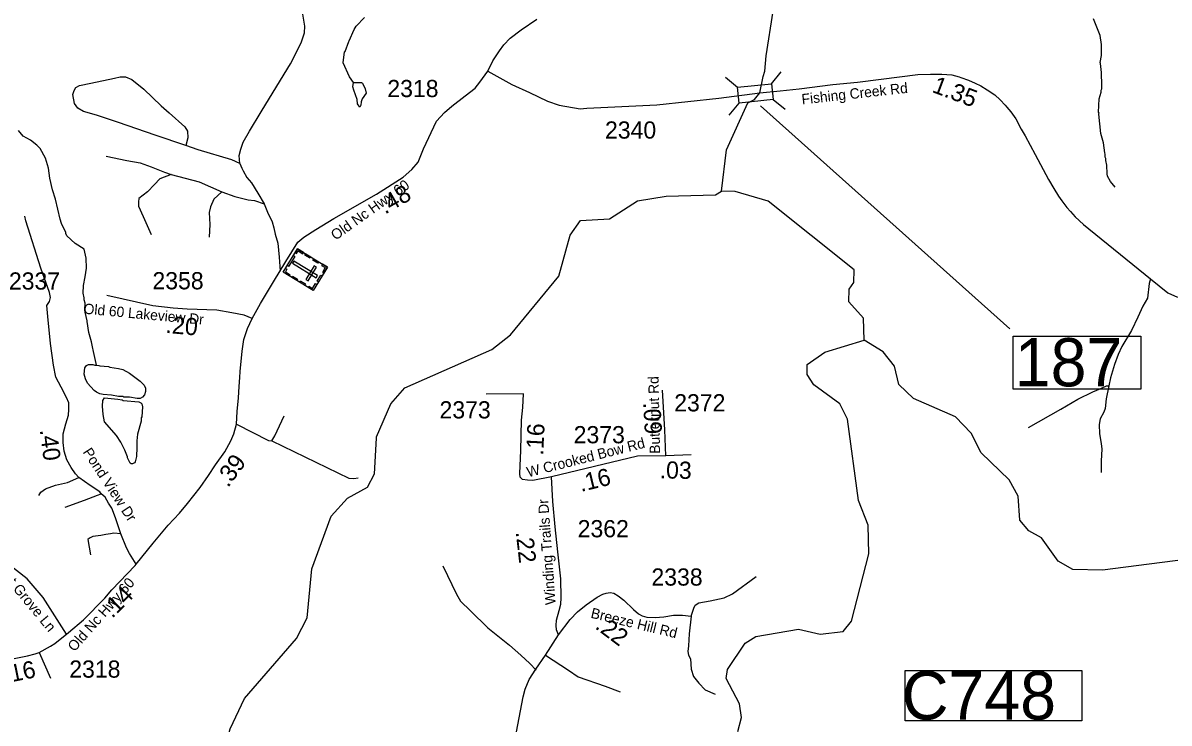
# Model space of a CAD drawing. Extents: x 1248224 to 1454986, y 825081 to 985870.
# Drawn here: x 1377448 to 1385772, y 879623 to 884707 of the extents above; entities that cross this region are included whole.
import ezdxf

# ---------------------------------------------------------------- set-up
doc = ezdxf.new("R2010")
doc.units = 0
for name, color, linetype in [('Exist Cultural Cemetery CELL', 7, 'Continuous'), ('Exist Hydrographic Creek Single Shore', 7, 'Continuous'), ('Exist Hydrographic Misc Water Feature', 7, 'Continuous'), ('Exist Road Non-System Type 51', 7, 'Continuous'), ('Exist Road Secondary Mileage Hundredths English Label', 7, 'Continuous'), ('Exist Road Secondary Structure Culvert Number Label', 7, 'Continuous'), ('Exist Road Secondary Structure Standard Bridge CELL', 7, 'Continuous'), ('Exist Road Secondary Structure Standard Bridge Number Label', 7, 'Continuous'), ('Exist Road Secondary Type 41 Attributed', 7, 'Continuous'), ('Exist Road Secondary Type 51 Attributed', 7, 'Continuous'), ('Exist Road Secondary Type 51 Label', 7, 'Continuous'), ('Exist Road Secondary Type 51 Number Label', 7, 'Continuous')]:
    doc.layers.add(name, color=color, linetype=linetype)

msp = doc.modelspace()

# ---------------------------------------------------------------- linework, layer by layer
at = {"layer": 'Exist Cultural Cemetery CELL'}
for points in [[(1379659.9, 882934.2), (1379556.1, 882764.3), (1379338.8, 882897), (1379442.5, 883066.9)], [(1379422.4, 883011.9), (1379378.2, 882939.4), (1379368.4, 882945.4), (1379412.7, 883017.8)], [(1379425.3, 883038.6), (1379435.1, 883032.6), (1379446.6, 883051.4), (1379481.1, 883030.4), (1379486.9, 883039.9), (1379442.6, 883066.9)], [(1379502.2, 883030.5), (1379539.2, 883007.9), (1379533.3, 882998.2), (1379496.3, 883020.8)], [(1379559.6, 882995.4), (1379596.6, 882972.9), (1379590.6, 882963.2), (1379553.7, 882985.7)], [(1379356.1, 882925.2), (1379365.9, 882919.2), (1379354.4, 882900.5), (1379388.9, 882879.4), (1379383.1, 882869.9), (1379338.8, 882897)], [(1379578, 882856.4), (1379587.8, 882872.4), (1379414.7, 882978), (1379405, 882962.1)], [(1379580.5, 882934.8), (1379564.6, 882944.6), (1379503.2, 882844.1), (1379519.2, 882834.3)], [(1379622.9, 882956.8), (1379617, 882947.1), (1379644.5, 882930.3), (1379623.3, 882895.7), (1379632.8, 882889.9), (1379659.9, 882934.2)], [(1379406.4, 882869), (1379443.4, 882846.4), (1379437.4, 882836.7), (1379400.5, 882859.3)], [(1379462.7, 882834.6), (1379499.6, 882812.1), (1379493.7, 882802.3), (1379456.7, 882824.9)], [(1379621.3, 882871), (1379594.3, 882826.8), (1379584.5, 882832.7), (1379611.5, 882876.9)], [(1379519.1, 882786.8), (1379525, 882796.5), (1379552.5, 882779.7), (1379573.6, 882814.4), (1379583.1, 882808.6), (1379556.1, 882764.3)]]:
    msp.add_lwpolyline(points, close=True, dxfattribs=at)
at = {"layer": 'Exist Hydrographic Creek Single Shore'}
for points in [[(1382846.9, 884469.3), (1382897.7, 884793.4)], [(1382799.8, 884199.4), (1382823.5, 884318.1), (1382837.4, 884357.8), (1382846.9, 884469.3)], [(1382520.7, 883484.5), (1382558.1, 883786.3), (1382712.5, 884128.2), (1382760.7, 884152.1), (1382799.8, 884199.4)], [(1383557.8, 882403.3), (1383552.7, 882564.3), (1383446.7, 882681.2), (1383447.8, 882773.2), (1383482.7, 882821.7), (1383484.7, 882913.6), (1382860.7, 883411.9), (1382620.7, 883482.5), (1382520.7, 883484.5)], [(1382639.7, 879562.4), (1382666.7, 879663.6), (1382651.7, 879762.4), (1382555.7, 879948.1), (1382565.7, 880013.6), (1382694.7, 880204.7), (1382770.7, 880252.4), (1383079.7, 880305.3), (1383237.7, 880269.3), (1383404.7, 880288.9), (1383464.8, 880363.2), (1383591.7, 880853.1), (1383587.7, 881060), (1383516.8, 881238.7), (1383436.7, 881831.2), (1383380.7, 881940.7), (1383191.7, 882079.1), (1383143.7, 882155.5), (1383144.7, 882227.8), (1383271.7, 882317.1), (1383557.8, 882403.3)]]:
    msp.add_lwpolyline(points, dxfattribs=at)
at = {"layer": 'Exist Hydrographic Misc Water Feature'}
for points in [[(1379849.7, 884275.6), (1379820.6, 884316.2), (1379774.8, 884417.1), (1379784.5, 884496.9), (1379788.6, 884500.7), (1379814.1, 884572.2), (1379818.2, 884576.1), (1379854, 884659.3), (1379868.6, 884682.9), (1379927.9, 884745.6)], [(1385381.6, 883514), (1385346.5, 883554.7), (1385325.4, 883595.2), (1385321.7, 883611.3), (1385319.2, 883675.3), (1385311.8, 883707.4), (1385312.2, 883723.4), (1385308.4, 883731.5), (1385308.9, 883755.5), (1385305, 883763.6), (1385294.7, 883837.7), (1385276.1, 883904.1), (1385261.1, 884044.4), (1385263.3, 884052.3), (1385259.5, 884060.4), (1385265.6, 884156.2), (1385278.6, 884203.8), (1385279, 884219.8), (1385283.2, 884227.7), (1385284.5, 884291.7), (1385280.9, 884307.8), (1385281.7, 884347.7), (1385275.2, 884411.9), (1385271.3, 884419.9), (1385280.4, 884471.6), (1385282.2, 884551.6), (1385271.6, 884615.8), (1385222.2, 884736.8)], [(1379849.7, 884275.6), (1379867.7, 884275.2), (1379907.6, 884274.3), (1379915.5, 884270.2), (1379934.7, 884229.8), (1379940, 884197.7), (1379911.1, 884156.3), (1379904.7, 884134.4), (1379902.1, 884110.5), (1379895.9, 884096.7), (1379878.3, 884119), (1379874.9, 884151.1), (1379850.4, 884219.6), (1379845, 884243.7), (1379849.7, 884275.6)], [(1377981.8, 882221.3), (1377979.1, 882234.1), (1377961.1, 882322.5), (1377953.8, 882354.3), (1377946.9, 882390.8), (1377928.1, 882459), (1377913.8, 882539.3), (1377915.3, 882543.3), (1377899.3, 882607.6), (1377897.6, 882623.7), (1377900.7, 882671.6), (1377893.2, 882695.7), (1377893.5, 882711.7), (1377886.2, 882743.9), (1377887.5, 882801.8), (1377900.8, 882863.4), (1377910.2, 882927.2), (1377907.8, 882999.2), (1377893.2, 883063.4), (1377828.7, 883105.4), (1377767.3, 883162.2), (1377759.6, 883178.4), (1377759.8, 883186.4), (1377729.3, 883251), (1377717.9, 883283.2), (1377685.1, 883427.8), (1377662.5, 883496.3), (1377644.4, 883580.7), (1377633.9, 883652.9), (1377613.5, 883725.2), (1377573, 883796.1), (1377549.6, 883820.6), (1377502.4, 883855.7), (1377449, 883884.8), (1377415.8, 883925.5)], [(1380015, 881692.1), (1380015.6, 881703), (1380120.7, 881940.6), (1380222.7, 882056.8), (1380853.6, 882336.1), (1380989.7, 882441.8), (1381340.6, 882868), (1381421.6, 883165.2), (1381498.6, 883272), (1381707.7, 883284.2), (1381910.7, 883414.7), (1382119.6, 883449.9), (1382478.7, 883459.1), (1382520.7, 883484.5)], [(1386059.8, 880833), (1385289.7, 880733.6), (1385073.7, 880737.9), (1384966.8, 880799.2), (1384844.8, 880969.1), (1384754.8, 881020.1), (1384688.7, 881096.9), (1384675.7, 881271.1), (1384611.7, 881390.6), (1384407.7, 881585.1), (1384335.7, 881727.8), (1384220.7, 881848.3), (1383915.7, 881979.1), (1383808.7, 882083.1), (1383778.7, 882215.1), (1383696.7, 882318.4), (1383557.8, 882403.3)], [(1377981.8, 882221.3), (1377998.8, 882219.6), (1378006.8, 882217.5), (1378070.7, 882212.1), (1378078.6, 882208), (1378142.5, 882198.5), (1378174.2, 882189.8), (1378221.7, 882164.8), (1378300.4, 882105.1), (1378329.8, 882076.5), (1378339.3, 882054.3), (1378338.8, 882030.3), (1378330.3, 882006.5), (1378315.9, 881990.8), (1378299.6, 881979.2), (1378277.7, 881979.7), (1378221.9, 881988.9), (1378181.9, 881989.8), (1378173.9, 881994), (1378141.9, 881994.7), (1378092.2, 882003.7), (1378030.3, 882009.2), (1378006.4, 882013.7), (1377982.6, 882026.2), (1377966.9, 882038.5), (1377918, 882091.6), (1377902.7, 882123.9), (1377893.5, 882156.1), (1377898.5, 882203.9), (1377908.9, 882219.6), (1377925, 882227.3), (1377955, 882226.6), (1377970.9, 882222.3), (1377981.8, 882221.3)], [(1378040.5, 881985.9), (1378137.5, 881974.8), (1378169.4, 881970.1), (1378177.4, 881965.9), (1378289.2, 881955.4), (1378305.1, 881949.1), (1378310.8, 881941), (1378316.3, 881918.8), (1378310.8, 881847.1), (1378306.6, 881839.2), (1378306.1, 881815.2), (1378280, 881721.8), (1378275, 881672), (1378275.9, 881624), (1378272.6, 881560.1), (1378263.7, 881520.3), (1378257.5, 881512.4), (1378243.3, 881504.7), (1378235.3, 881504.9), (1378227.4, 881511.1), (1378208.3, 881549.5), (1378208.5, 881557.4), (1378187.6, 881605.9), (1378158.8, 881662.5), (1378127.8, 881711.1), (1378042, 881811), (1378031.1, 881863.2), (1378026.5, 881925.3), (1378029.4, 881965.2), (1378040.5, 881985.9)], [(1379058, 879801), (1379434.7, 880237.4), (1379512.6, 880386.9), (1379545.6, 880744), (1379686.7, 881125.3), (1379805.6, 881257.6), (1379949.7, 881336.7), (1380001.6, 881434.1), (1380015, 881692.1)], [(1378853.4, 879133.8), (1378845.7, 879159.4), (1378953.6, 879580.8), (1379058, 879801)]]:
    msp.add_lwpolyline(points, dxfattribs=at)
at = {"layer": 'Exist Road Non-System Type 51'}
for points in [[(1379024.5, 883687.2), (1379019.2, 883745.8), (1379029.8, 883790.2), (1379047.6, 883841.8), (1379093.8, 883921.7), (1379179, 884062.1), (1379292.6, 884248.7), (1379392.1, 884410.4), (1379470.2, 884563.2), (1379493.3, 884634.3), (1379496.8, 884684.1), (1379473.8, 884815.6)], [(1378632.4, 883816.2), (1378409.7, 883892.4), (1378141.9, 883984), (1377983.7, 884037.1), (1377889.4, 884063.7), (1377846.8, 884087.3), (1377822.4, 884122.8), (1377810.2, 884187.7), (1377819.4, 884217.3), (1377831.5, 884237.9), (1377858.9, 884252.7), (1377941.1, 884270.4), (1378113.1, 884306.2)], [(1378113.1, 884306.2), (1378154.1, 884314.7), (1378193.7, 884314.7), (1378239.3, 884297), (1378327.6, 884226.1), (1378452.7, 884104.8), (1378510.2, 884054.8), (1378623.2, 883951.9), (1378642.7, 883921.7), (1378646.3, 883873.8), (1378632.4, 883816.2)], [(1378053.7, 883738.8), (1378202.8, 883709.3), (1378300.2, 883691.6), (1378379.3, 883662.1), (1378476.7, 883623.7), (1378525.4, 883606)], [(1379024.5, 883687.2), (1378966.6, 883712.3), (1378720.1, 883786.1), (1378632.4, 883816.2)], [(1379024.5, 883687.2), (1379037.4, 883653), (1379047, 883632.8), (1379074.2, 883584.1), (1379109.3, 883546.9), (1379153.8, 883471.7), (1379200.9, 883393.3)], [(1378525.4, 883606), (1378443.2, 883576.4), (1378403.6, 883535.1), (1378351.9, 883481.9), (1378291.1, 883431.7), (1378288, 883408.1), (1378288, 883375.6), (1378321.5, 883301.8), (1378379.3, 883171.8)], [(1378525.4, 883606), (1378727.7, 883552.8), (1378892.1, 883481.9)], [(1378892.1, 883481.9), (1378834.2, 883428.8), (1378809.9, 883372.7), (1378800.8, 883331.3), (1378806.9, 883242.7), (1378800.8, 883151.2)], [(1378892.1, 883481.9), (1378987.9, 883446.5), (1379085.3, 883422.9), (1379130.9, 883417), (1379200.9, 883393.3)], [(1379200.9, 883393.3), (1379224.9, 883334.2), (1379258, 883261.9), (1379270.2, 883220.6), (1379279.3, 883173.3), (1379300.8, 883109.3), (1379308.2, 883006.5), (1379317.3, 882906)], [(1377621, 882656), (1377641.8, 882684.1), (1377648.9, 882712.6), (1377641.8, 882750.1), (1377579.4, 882926.7), (1377469.1, 883269.8), (1377462.3, 883304.7)], [(1385637.8, 882848.7), (1385628, 882815.3), (1385615, 882709.5), (1385582.4, 882651.7), (1385544.2, 882571.1), (1385500.4, 882474.5), (1385429.6, 882357.3), (1385402, 882299.5), (1385376.7, 882226.2), (1385345.9, 882131.3), (1385333.7, 882072.7), (1385315.9, 881977.8), (1385307, 881908.6), (1385298.8, 881880.1), (1385271.2, 881832.1), (1385264.7, 881790.6), (1385267.1, 881724.2), (1385279.3, 881653.4), (1385283.4, 881613.5), (1385279.3, 881528), (1385278.5, 881443.1)], [(1384752.3, 881768.7), (1384986.6, 881903), (1385109.4, 881974.6), (1385217.6, 882027.5), (1385276.2, 882052.7), (1385316.8, 882071.5), (1385333.7, 882072.7)], [(1381083.5, 882014.1), (1380812.1, 882012.7)], [(1378998.6, 881794.2), (1379232.6, 881674.1), (1379255.8, 881672.3), (1379279, 881709.8), (1379346.7, 881854.3)], [(1379255.8, 881672.3), (1379815, 881401.5), (1379851.6, 881399.6), (1379882.7, 881403.3)], [(1377563.8, 881276.2), (1377578.2, 881300.2), (1377611.8, 881324.2), (1377686.1, 881350.6), (1377772.3, 881369.8), (1377854.6, 881407.3)], [(1377755.5, 881190.5), (1377894.5, 881242.3), (1377989, 881278), (1378017.6, 881288.6)], [(1378160.4, 880996.6), (1378107.7, 881003.3), (1378083.7, 880998.5), (1378050.2, 880993.7), (1378014.2, 880986.5), (1377956.7, 880979.3), (1377932.8, 880967.3), (1377920.8, 880955.3), (1377940, 880845)], [(1380499.1, 880765.7), (1380597.3, 880559.5), (1380627.2, 880509.2), (1380698.1, 880437.8), (1380825.4, 880315.2), (1380982.8, 880189.8), (1381065.3, 880116.1), (1381130.2, 880056.7), (1381175.2, 880007.8)], [(1382302.1, 880399.6), (1382320.3, 880457.5), (1382331, 880478.9), (1382355.9, 880496.8), (1382439.7, 880511), (1382541.3, 880532.5), (1382601.9, 880561), (1382773.1, 880687.7)], [(1382302.1, 880399.6), (1382286.5, 880272.6), (1382281.1, 880185.2), (1382277.6, 880144.2), (1382282.9, 880115.6), (1382297.2, 880088.9), (1382302.5, 880013.9), (1382318.6, 879962.2), (1382356, 879914), (1382404.1, 879864.1), (1382475.4, 879833.7)], [(1377567.4, 880136.6), (1377647.5, 879950)], [(1381243, 880116.3), (1381410.2, 880006.8), (1381479.7, 879960.4), (1381675.8, 879892.6), (1381786.3, 879849.8)]]:
    msp.add_lwpolyline(points, dxfattribs=at)
at = {"layer": 'Exist Road Secondary Structure Culvert Number Label'}
msp.add_lwpolyline([(1383854.5, 880004.2), (1385137.4, 880004.2), (1385137.4, 879639.2), (1383854.5, 879639.2)], close=True, dxfattribs=at)
at = {"layer": 'Exist Road Secondary Structure Standard Bridge CELL'}
for p, q in [((1382884.5, 884264.9), (1382956.2, 884352.5)), ((1382550.2, 884312.7), (1382637.8, 884241)), ((1382895.7, 884152.3), (1382983.3, 884080.6)), ((1382577.5, 884038.2), (1382649.2, 884125.7))]:
    msp.add_line(p, q, dxfattribs=at)
msp.add_lwpolyline([(1382637.8, 884241), (1382884.5, 884265.5), (1382895.9, 884150.3), (1382649.2, 884125.7)], close=True, dxfattribs=at)
at = {"layer": 'Exist Road Secondary Structure Standard Bridge Number Label'}
msp.add_line((1382805.3, 884104.7), (1384614.9, 882485.1), dxfattribs=at)
msp.add_lwpolyline([(1384639, 882432.9), (1385568, 882432.9), (1385568, 882048.8), (1384639, 882048.8)], close=True, dxfattribs=at)
at = {"layer": 'Exist Road Secondary Type 41 Attributed'}
for points in [[(1381337.9, 880263.4), (1381423, 880376.5), (1381476.2, 880430.9), (1381538.7, 880483), (1381618.6, 880537.5), (1381659.1, 880559.5), (1381684.5, 880567.6), (1381713.5, 880572.2), (1381740.1, 880566.4), (1381771.3, 880547.9), (1381813, 880516.6), (1381882.4, 880448.3), (1381918.3, 880417), (1381944.9, 880403.1), (1381978.5, 880392.7), (1382039.8, 880390.4), (1382103, 880395), (1382173.6, 880406.6), (1382239.6, 880407.7), (1382302.1, 880399.6)], [(1381022.1, 879508.6), (1381081, 879813.3), (1381096.1, 879868.9), (1381125, 879939.6), (1381172.5, 880016), (1381243, 880116.3), (1381337.9, 880263.4)]]:
    msp.add_lwpolyline(points, dxfattribs=at)
at = {"layer": 'Exist Road Secondary Type 51 Attributed'}
msp.add_line((1382300.6, 881571.6), (1382118.2, 881564.4), dxfattribs=at)
for points in [[(1380824.4, 884357.5), (1380860.2, 884431.4), (1380908.3, 884504.3), (1380939.8, 884548.4), (1380987.3, 884597.4), (1381067.9, 884656.5), (1381179.8, 884734.4)], [(1379112.2, 882561), (1379174.1, 882670.5), (1379268.1, 882827.7), (1379357.7, 882976), (1379444.9, 883114.7), (1379489.2, 883152.3), (1379575.4, 883207.6), (1379707, 883286.2), (1380017.2, 883463.9), (1380210.3, 883588.5), (1380273.3, 883642.7), (1380317.6, 883696.9), (1380356.3, 883793.2), (1380452.2, 883993.9), (1380510.8, 884057), (1380562.8, 884103.4), (1380659, 884177.6), (1380733.9, 884233.6), (1380766, 884277.8), (1380824.4, 884357.5)], [(1380824.4, 884357.5), (1380999.9, 884261.4), (1381126.8, 884202.6), (1381257.4, 884140.3), (1381343.9, 884111.2), (1381495.1, 884084.7), (1381544.1, 884087.3), (1382051.6, 884112.4), (1382501.2, 884161.2), (1382799.8, 884199.4)], [(1382799.8, 884199.4), (1382947.7, 884214.3), (1383086.4, 884229.8), (1383329.4, 884260.8), (1383508.9, 884277.8), (1383681.4, 884298.4), (1383947.4, 884333.9), (1384040.2, 884335.4), (1384120.9, 884335.4), (1384195.4, 884329.5), (1384248, 884315.2), (1384260.8, 884311.8), (1384315.6, 884291.1), (1384364.3, 884268.9), (1384404.8, 884249.6), (1384450.1, 884220.4), (1384506, 884185.1), (1384545.3, 884148.3), (1384580.6, 884109.6), (1384594.3, 884095.3), (1384623.6, 884060.7), (1384658.6, 884010), (1384699.1, 883935.1), (1384728, 883886.5), (1384799.3, 883750.8), (1384897.5, 883570.7), (1384936.2, 883503.9), (1384969.1, 883449.2), (1384994.5, 883416.6), (1385029.5, 883367.9), (1385057, 883339.1), (1385090.2, 883300.4), (1385150.9, 883243.2), (1385637.8, 882848.7), (1385763.1, 882748.3), (1385832.7, 882715.1)], [(1378270.3, 880778.4), (1378221.5, 880855.3), (1378199.6, 880896.1), (1378160.4, 880996.6), (1378119.6, 881112.8), (1378092.9, 881183.4), (1378069.4, 881221.1), (1378045.8, 881263.5), (1378017.6, 881288.6), (1378006.6, 881302.7), (1377936.2, 881347.7), (1377854.6, 881407.3), (1377831.1, 881434), (1377798.2, 881479.6), (1377766.8, 881534.5), (1377748, 881598.9), (1377740.1, 881660.1), (1377740.2, 881723.4), (1377759, 881795.6), (1377779.4, 881860), (1377782.5, 881900.8), (1377781, 881949.5), (1377765.3, 881988.7), (1377726, 882062.5), (1377688.4, 882134.8), (1377671.2, 882223.4), (1377649.2, 882380.4), (1377630.4, 882576.7), (1377621, 882656)], [(1379112.2, 882561), (1379054.3, 882584.9), (1378966.6, 882603.3), (1378856.3, 882621.1), (1378640.2, 882628.4), (1378538.3, 882637.3), (1378390.7, 882653.6), (1378057.2, 882727)], [(1378270.3, 880778.4), (1378394.3, 880930.1), (1378502.2, 881060.8), (1378585.1, 881148.2), (1378642.5, 881217.1), (1378735.1, 881333.3), (1378795.9, 881422.1), (1378846.1, 881498.1), (1378914.9, 881591.9), (1378957.8, 881672.7), (1378979.4, 881723), (1378998.6, 881794.2), (1379005.4, 881885.7), (1379013, 881984.7), (1379017.6, 882067.3), (1379023.8, 882133.7), (1379025.2, 882175.7), (1379039.6, 882325), (1379052.2, 882408.3), (1379080, 882488.2), (1379112.2, 882561)], [(1381286.2, 881411.1), (1381152, 881385.9), (1381113.6, 881387.5), (1381076.6, 881391), (1381059.2, 881409.5), (1381056.6, 881436.2), (1381064.7, 881602.8), (1381070.2, 881822.3), (1381078.4, 881914.9), (1381083.5, 882014.1)], [(1382118.2, 881564.4), (1382110, 881752.2), (1382093.7, 882040.5)], [(1382118.2, 881564.4), (1381911.1, 881561.8), (1381286.2, 881411.1)], [(1381337.9, 880263.4), (1381324.6, 880299.7), (1381320, 880332.2), (1381323.4, 880370.4), (1381343.1, 880439.9), (1381354.7, 880486.2), (1381358.2, 880533.7), (1381354.7, 880670.4), (1381332.7, 880866.6), (1381313, 881047.3), (1381296.8, 881231.7), (1381286.2, 881411.1)], [(1377763.8, 880268.4), (1377594.6, 880535.5), (1377479.8, 880670.9), (1377346.1, 880775.5), (1377190.8, 880917.8), (1377130.8, 880976.1)], [(1377763.8, 880268.4), (1377778.5, 880280.5), (1377887.3, 880374.2), (1378042.3, 880529.3), (1378093.9, 880591), (1378263, 880768.6), (1378270.3, 880778.4)], [(1376977.8, 880056.8), (1377103.5, 880059.7), (1377177.2, 880067.5), (1377273.3, 880074.7), (1377372.3, 880089.1), (1377481.8, 880111), (1377536.1, 880125.7), (1377567.4, 880136.6), (1377649.2, 880181), (1377680.8, 880202.4), (1377707.2, 880221.9), (1377763.8, 880268.4)]]:
    msp.add_lwpolyline(points, dxfattribs=at)

# ---------------------------------------------------------------- texts
at = {"layer": 'Exist Road Secondary Mileage Hundredths English Label'}
for s, rotation, p in [('1.35', 339.32417, (1384044.1, 884207.4)), ('.48', 29.80039, (1380078.2, 883315.3)), ('.20', 355.03338, (1378481.4, 882457)), ('.09', 273.24704, (1381952.6, 881949.5)), ('.40', 277.30007, (1377570.5, 881752)), ('.16', 87.19044, (1381226.2, 881565)), ('.39', 53.73675, (1378937.8, 881328.6)), ('.03', 359.08885, (1382072, 881399.9)), ('.16', 13.56034, (1381501.1, 881301.6)), ('.22', 276.40326, (1381027.3, 881010.6)), ('.14', 45.02289, (1378096.6, 880378.5)), ('.22', 323.10827, (1381596.8, 880314.9)), ('.16', 11.3257, (1377321.4, 879911.5))]:
    msp.add_text(s, height=125, rotation=rotation, dxfattribs=at).set_placement(p)
at = {"layer": 'Exist Road Secondary Structure Culvert Number Label'}
msp.add_text('C748', height=350, dxfattribs=at).set_placement((1383832.3, 879649))
at = {"layer": 'Exist Road Secondary Structure Standard Bridge Number Label'}
msp.add_text('187', height=350, dxfattribs=at).set_placement((1384651.6, 882068.5))
at = {"layer": 'Exist Road Secondary Type 51 Label'}
for s, rotation, p in [('Fishing Creek Rd', 6.25816, (1383107.4, 884115.7)), ('Old Nc Hwy 60', 35.42981, (1379718.5, 883125.9)), ('Old 60 Lakeview Dr', 354.74114, (1377886.8, 882596.4)), ('Butternut Rd', 91.17895, (1382075.8, 881579.6)), ('W Crooked Bow Rd', 14.22691, (1381117.9, 881407.8)), ('Pond View Dr', 303.22015, (1377880.4, 881591.5)), ('Winding Trails Dr', 94.11259, (1381317.9, 880484.4)), ('Walnut Grove Ln', 309.79808, (1377154.9, 880856.9)), ('Old Nc Hwy 60', 48.56021, (1377822.3, 880136.9)), ('Breeze Hill Rd', 346.41996, (1381567.3, 880389.2))]:
    msp.add_text(s, height=75, rotation=rotation, dxfattribs=at).set_placement(p)
at = {"layer": 'Exist Road Secondary Type 51 Number Label'}
for s, p in [('2318', (1380094.9, 884168.7)), ('2340', (1381675.6, 883867.3)), ('2337', (1377346.5, 882771)), ('2358', (1378388.9, 882772.9)), ('2372', (1382178.2, 881886.6)), ('2373', (1380473.8, 881835.4)), ('2373', (1381448.1, 881655)), ('2362', (1381477.1, 880972.4)), ('2338', (1382012.8, 880621.5)), ('2318', (1377784.9, 879953.2))]:
    msp.add_text(s, height=125, dxfattribs=at).set_placement(p)

doc.saveas('drawing.dxf')
